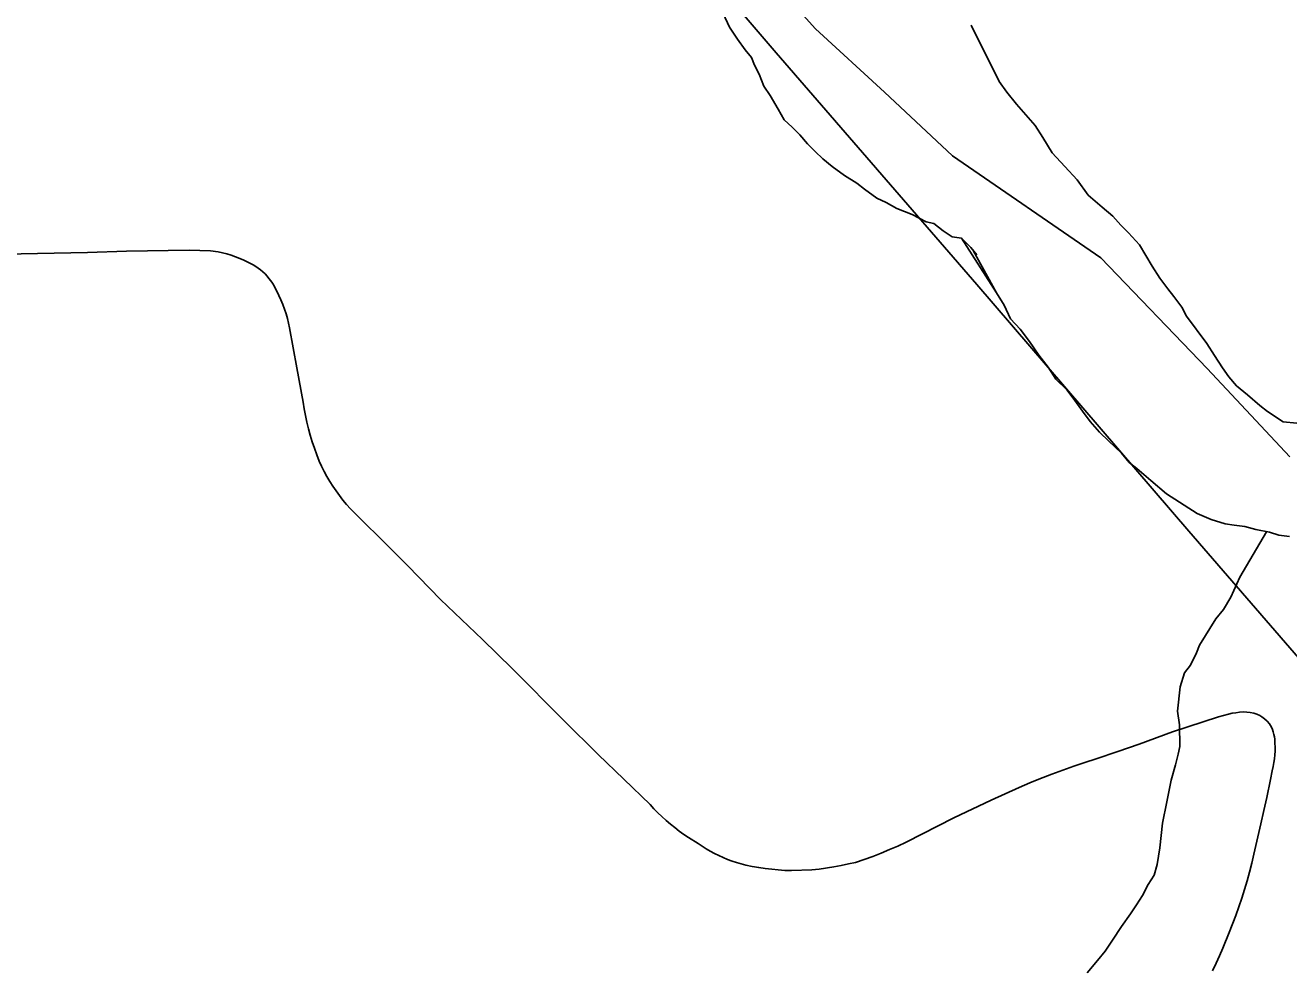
# Model space of a CAD drawing. Extents: x -59 to 82, y -3 to 49.
# Drawn here: x -10.6568 to -10.3426, y 29.4213 to 29.6553 of the extents above; entities that cross this region are included whole.
import ezdxf

# ---------------------------------------------------------------- set-up
doc = ezdxf.new("R2010")
doc.units = 0
for name, color, linetype in [('GM_X_City_Street', 7, 'Continuous'), ('GM_X_Corporation', 7, 'Continuous'), ('GM_X_County_Road', 7, 'Continuous'), ('GM_X_Major_River', 7, 'Continuous'), ('GM_X_Minor_River', 7, 'Continuous'), ('GM_X_Rail_Line', 7, 'Continuous')]:
    doc.layers.add(name, color=color, linetype=linetype)

msp = doc.modelspace()

# ---------------------------------------------------------------- linework, layer by layer
at = {"layer": 'GM_X_City_Street'}
msp.add_lwpolyline([(-10.36156, 29.42028), (-10.36069, 29.42212), (-10.35985, 29.42397), (-10.35906, 29.42584), (-10.35745, 29.42977), (-10.35582, 29.434), (-10.35434, 29.43828), (-10.35365, 29.44044), (-10.35301, 29.44261), (-10.3524, 29.4448), (-10.35183, 29.44699), (-10.3513, 29.4492), (-10.3508, 29.45141), (-10.35035, 29.45358), (-10.34958, 29.45679), (-10.34882, 29.46006), (-10.34811, 29.46334), (-10.3472, 29.46783), (-10.34679, 29.46994), (-10.34654, 29.47105), (-10.34636, 29.472), (-10.34622, 29.47296), (-10.34612, 29.47392), (-10.34605, 29.47488), (-10.34612, 29.47783), (-10.34618, 29.4784), (-10.34631, 29.47901), (-10.34647, 29.47962), (-10.34667, 29.48021), (-10.34692, 29.48079), (-10.34741, 29.48165), (-10.34797, 29.48226)], dxfattribs=at)
at = {"layer": 'GM_X_Corporation'}
for points in [[(-10.34236, 29.54797), (-10.36296, 29.56995), (-10.38937, 29.59751), (-10.42628, 29.62286), (-10.44313, 29.63864), (-10.46036, 29.65441), (-10.47725, 29.67323)], [(-10.47725, 29.67323), (-10.46036, 29.65441), (-10.44313, 29.63864), (-10.42628, 29.62286), (-10.38937, 29.59751), (-10.36296, 29.56995), (-10.34236, 29.54797)]]:
    msp.add_lwpolyline(points, dxfattribs=at)
at = {"layer": 'GM_X_County_Road'}
msp.add_lwpolyline([(-10.6704, 29.59823), (-10.64135, 29.59877), (-10.63171, 29.59909), (-10.61607, 29.59936), (-10.61079, 29.59918), (-10.6089, 29.59893), (-10.60779, 29.5987), (-10.60671, 29.59843), (-10.60563, 29.59811), (-10.60456, 29.59775), (-10.60352, 29.59734), (-10.60249, 29.59689), (-10.6008, 29.59608), (-10.60015, 29.59573), (-10.59952, 29.59534), (-10.59891, 29.59491), (-10.59832, 29.59446), (-10.59722, 29.59346), (-10.59672, 29.59292), (-10.59624, 29.59235), (-10.59579, 29.59176), (-10.59538, 29.59114), (-10.59499, 29.59051), (-10.59378, 29.5881), (-10.59327, 29.587), (-10.5928, 29.58588), (-10.59237, 29.58474), (-10.59199, 29.58359), (-10.59164, 29.58243), (-10.59135, 29.58126), (-10.5911, 29.58007), (-10.58934, 29.5701), (-10.58772, 29.56162), (-10.58746, 29.55995), (-10.58715, 29.55829), (-10.58679, 29.55663), (-10.5864, 29.55499), (-10.58596, 29.55336), (-10.58547, 29.55173), (-10.58494, 29.55013), (-10.58437, 29.54854), (-10.58375, 29.54696), (-10.58314, 29.54567), (-10.5825, 29.5444), (-10.58182, 29.54314), (-10.5811, 29.54191), (-10.58034, 29.5407), (-10.57954, 29.53952), (-10.57871, 29.53837), (-10.57784, 29.53724), (-10.57693, 29.53614), (-10.57599, 29.53506), (-10.5724, 29.53155), (-10.56883, 29.52803), (-10.56526, 29.52449), (-10.56171, 29.52095), (-10.55357, 29.51254), (-10.54317, 29.50256), (-10.53578, 29.49536), (-10.52291, 29.48243), (-10.51436, 29.47399), (-10.50801, 29.46789), (-10.50146, 29.46159), (-10.5005, 29.46055), (-10.49952, 29.45955), (-10.49851, 29.45858), (-10.49748, 29.45763), (-10.49641, 29.45672), (-10.49533, 29.45583), (-10.49421, 29.45498), (-10.49308, 29.45415), (-10.49191, 29.45336), (-10.48953, 29.45189), (-10.48855, 29.45121), (-10.48754, 29.45058), (-10.48651, 29.44998), (-10.48546, 29.44941), (-10.48439, 29.44888), (-10.48331, 29.44839), (-10.4822, 29.44794), (-10.48109, 29.44753), (-10.47996, 29.44715), (-10.47882, 29.44682), (-10.47766, 29.44652), (-10.47606, 29.44619), (-10.47445, 29.44592), (-10.47284, 29.44568), (-10.47122, 29.44549), (-10.46959, 29.44534), (-10.46795, 29.44522), (-10.46632, 29.44516), (-10.46121, 29.44534), (-10.45939, 29.44555), (-10.45576, 29.44611), (-10.45395, 29.44644), (-10.45215, 29.44681), (-10.45036, 29.44721), (-10.44823, 29.44793), (-10.4461, 29.4487), (-10.44399, 29.44951), (-10.44191, 29.45036), (-10.43984, 29.45126), (-10.43779, 29.4522), (-10.42594, 29.45825), (-10.41668, 29.46267), (-10.40971, 29.46579), (-10.40702, 29.46694), (-10.4048, 29.46785), (-10.40159, 29.46911), (-10.39885, 29.47014), (-10.39609, 29.47112), (-10.39331, 29.47205), (-10.3905, 29.47295), (-10.38516, 29.47476), (-10.37983, 29.47662), (-10.37152, 29.47964), (-10.3601, 29.48335), (-10.35762, 29.48405), (-10.35671, 29.48425), (-10.35578, 29.48441), (-10.35485, 29.48452), (-10.35392, 29.48459), (-10.35222, 29.48444), (-10.35133, 29.48426), (-10.3506, 29.48402), (-10.34984, 29.48372), (-10.34933, 29.4834), (-10.34866, 29.48289), (-10.34797, 29.48226)], dxfattribs=at)
at = {"layer": 'GM_X_Major_River'}
for points in [[(-10.48326, 29.65823), (-10.4817, 29.65482), (-10.47976, 29.65181), (-10.47783, 29.64917), (-10.47628, 29.64729), (-10.4755, 29.6454), (-10.47433, 29.64313), (-10.47315, 29.64011), (-10.4716, 29.63785), (-10.46965, 29.63445), (-10.4681, 29.63181), (-10.46617, 29.62993), (-10.46425, 29.62805), (-10.46232, 29.6258), (-10.46039, 29.62392), (-10.45847, 29.62204), (-10.45617, 29.62017), (-10.4531, 29.61793), (-10.45003, 29.61606), (-10.44812, 29.61457), (-10.44505, 29.61232), (-10.44276, 29.61121), (-10.44008, 29.60972), (-10.43817, 29.60899), (-10.43626, 29.60825), (-10.43282, 29.60639), (-10.43091, 29.60603), (-10.42861, 29.60416), (-10.42631, 29.60267), (-10.42403, 29.60232), (-10.42172, 29.60006), (-10.42018, 29.59818)], [(-10.41532, 29.58875), (-10.42403, 29.60232), (-10.42631, 29.60267), (-10.42861, 29.60416), (-10.43091, 29.60603), (-10.43282, 29.60639), (-10.43626, 29.60825), (-10.43817, 29.60899), (-10.44008, 29.60972), (-10.44276, 29.61121), (-10.44505, 29.61232), (-10.44812, 29.61457), (-10.45003, 29.61606), (-10.4531, 29.61793), (-10.45617, 29.62017), (-10.45847, 29.62204), (-10.46039, 29.62392), (-10.46232, 29.6258), (-10.46425, 29.62805), (-10.46617, 29.62993), (-10.4681, 29.63181), (-10.46965, 29.63445), (-10.4716, 29.63785), (-10.47315, 29.64011), (-10.47433, 29.64313), (-10.4755, 29.6454), (-10.47628, 29.64729), (-10.47783, 29.64917), (-10.47976, 29.65181), (-10.4817, 29.65482), (-10.48326, 29.65823)], [(-10.42162, 29.65527), (-10.41466, 29.64127), (-10.41271, 29.63864), (-10.41038, 29.63563), (-10.40805, 29.633), (-10.40573, 29.63037), (-10.40378, 29.62735), (-10.40144, 29.62358), (-10.39834, 29.6202), (-10.39524, 29.61682), (-10.39252, 29.61306), (-10.38905, 29.61007), (-10.38635, 29.60782), (-10.38441, 29.60557), (-10.38248, 29.60369), (-10.37977, 29.60069), (-10.3782, 29.59805), (-10.37664, 29.59541), (-10.37469, 29.59239), (-10.37274, 29.58976), (-10.37119, 29.58788), (-10.36925, 29.58524), (-10.36807, 29.58298), (-10.36301, 29.5762), (-10.36106, 29.57319), (-10.35911, 29.57017), (-10.35755, 29.56791), (-10.35562, 29.56566), (-10.35292, 29.56342), (-10.34983, 29.5608), (-10.34791, 29.5593), (-10.34406, 29.5567), (-10.34063, 29.55637)], [(-10.42162, 29.65527), (-10.41466, 29.64127), (-10.41271, 29.63864), (-10.41038, 29.63563), (-10.40805, 29.633), (-10.40573, 29.63037), (-10.40378, 29.62735), (-10.40144, 29.62358), (-10.39834, 29.6202), (-10.39524, 29.61682), (-10.39252, 29.61306), (-10.38905, 29.61007), (-10.38635, 29.60782), (-10.38441, 29.60557), (-10.38248, 29.60369), (-10.37977, 29.60069), (-10.3782, 29.59805), (-10.37664, 29.59541), (-10.37469, 29.59239), (-10.37274, 29.58976), (-10.37119, 29.58788), (-10.36925, 29.58524), (-10.36807, 29.58298), (-10.36301, 29.5762), (-10.36106, 29.57319), (-10.35911, 29.57017), (-10.35755, 29.56791), (-10.35562, 29.56566), (-10.35292, 29.56342), (-10.34983, 29.5608), (-10.34791, 29.5593), (-10.34406, 29.5567), (-10.34063, 29.55637)], [(-10.42108, 29.59932), (-10.41532, 29.58875), (-10.41337, 29.58574), (-10.4118, 29.58234), (-10.40947, 29.5797), (-10.40714, 29.5767), (-10.4048, 29.57331), (-10.40247, 29.5703), (-10.40052, 29.56728), (-10.39782, 29.56466), (-10.39587, 29.56202), (-10.39393, 29.55939), (-10.39198, 29.55675), (-10.38966, 29.55412), (-10.38734, 29.55187), (-10.38425, 29.54888), (-10.38231, 29.54662), (-10.38038, 29.54513), (-10.37691, 29.54213), (-10.37305, 29.53877), (-10.36537, 29.53393), (-10.36192, 29.53246), (-10.35848, 29.53137), (-10.35619, 29.53102), (-10.35352, 29.53068), (-10.35085, 29.52996), (-10.34742, 29.52925), (-10.34512, 29.52852), (-10.34246, 29.52818)], [(-10.34246, 29.52818), (-10.34512, 29.52852), (-10.34742, 29.52925), (-10.35085, 29.52996), (-10.35352, 29.53068), (-10.35619, 29.53102), (-10.35848, 29.53137), (-10.36192, 29.53246), (-10.36537, 29.53393), (-10.37305, 29.53877), (-10.37691, 29.54213), (-10.38038, 29.54513), (-10.38231, 29.54662), (-10.38425, 29.54888), (-10.38734, 29.55187), (-10.38966, 29.55412), (-10.39198, 29.55675), (-10.39393, 29.55939), (-10.39587, 29.56202), (-10.39782, 29.56466), (-10.40052, 29.56728), (-10.40247, 29.5703), (-10.4048, 29.57331), (-10.40714, 29.5767), (-10.40947, 29.5797), (-10.4118, 29.58234), (-10.41337, 29.58574), (-10.41532, 29.58875)]]:
    msp.add_lwpolyline(points, dxfattribs=at)
at = {"layer": 'GM_X_Minor_River'}
msp.add_lwpolyline([(-10.3928, 29.41976), (-10.39019, 29.42284), (-10.38832, 29.42515), (-10.38646, 29.42784), (-10.38424, 29.4313), (-10.38201, 29.43438), (-10.38052, 29.43668), (-10.37904, 29.43899), (-10.37756, 29.44167), (-10.37608, 29.44398), (-10.37536, 29.44665), (-10.37467, 29.45085), (-10.37401, 29.45695), (-10.37295, 29.46229), (-10.3719, 29.46763), (-10.37082, 29.47145), (-10.3701, 29.47413), (-10.36975, 29.47603), (-10.36984, 29.48136), (-10.37028, 29.48477), (-10.36961, 29.49087), (-10.36853, 29.49431), (-10.36704, 29.49624), (-10.36557, 29.4993), (-10.36484, 29.50122), (-10.36076, 29.50775), (-10.3589, 29.51006), (-10.35704, 29.51313), (-10.35484, 29.51811), (-10.34813, 29.5294)], dxfattribs=at)
at = {"layer": 'GM_X_Rail_Line'}
msp.add_lwpolyline([(-10.28145, 29.43022), (-10.36745, 29.52949), (-10.42022, 29.59082), (-10.47015, 29.64839), (-10.51608, 29.70214), (-10.53391, 29.72478), (-10.54857, 29.74417), (-10.56168, 29.762), (-10.57162, 29.77625), (-10.58074, 29.79026), (-10.591, 29.80671), (-10.59914, 29.82007), (-10.60704, 29.83342), (-10.61649, 29.85036), (-10.62871, 29.87349), (-10.65346, 29.92219)], dxfattribs=at)

doc.saveas('drawing.dxf')
